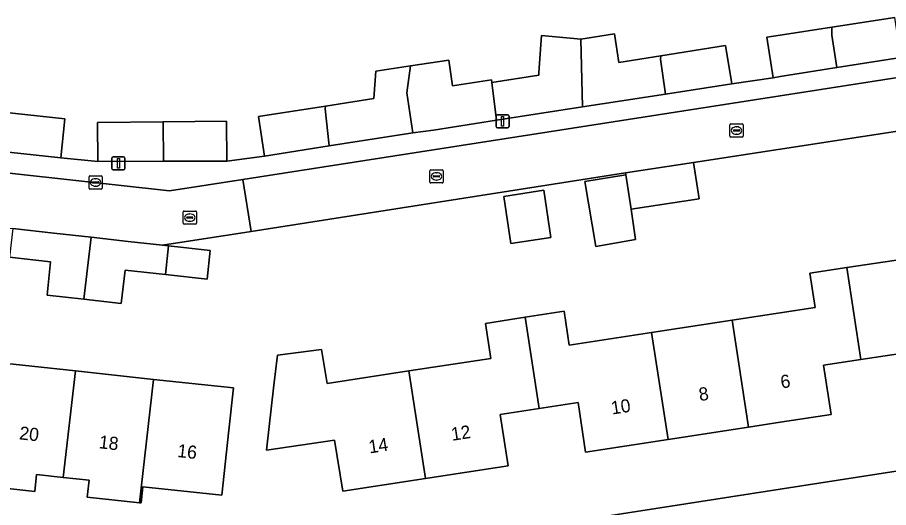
# Model space of a CAD drawing. Extents: x 162026 to 163502, y 387295 to 388169.
# Drawn here: x 162441.8 to 162508.3, y 387458.3 to 387495.7 of the extents above; entities that cross this region are included whole.
import ezdxf

# ---------------------------------------------------------------- set-up
doc = ezdxf.new("R2010")
doc.units = 0
for name, color, linetype in [('IMGEO_Erf', 7, 'Continuous'), ('IMGEO_Kolk', 7, 'Continuous'), ('IMGEO_Lichtmast', 7, 'Continuous'), ('IMGEO_Muur', 7, 'Continuous'), ('IMGEO_Pand', 7, 'Continuous'), ('IMGEO_Pand_nummerreeks', 7, 'Continuous'), ('IMGEO_Rijbaan_lokaal_open', 7, 'Continuous'), ('IMGEO_Rioolput', 7, 'Continuous'), ('IMGEO_Voetpad_open', 7, 'Continuous')]:
    doc.layers.add(name, color=color, linetype=linetype)

msp = doc.modelspace()

# ---------------------------------------------------------------- linework, layer by layer
at = {"layer": 'IMGEO_Erf'}
for points in [[(162440.493, 387488.541), (162445.426, 387487.985), (162445.114, 387485.01), (162447.926, 387484.745), (162447.907, 387487.729), (162452.917, 387487.768), (162457.738, 387487.806), (162457.783, 387484.771), (162460.648, 387485.155), (162460.184, 387488.184), (162465.291, 387488.969), (162468.978, 387489.536), (162469.145, 387491.635), (162471.784, 387492.036), (162474.699, 387492.478), (162474.995, 387490.526), (162477.962, 387490.976), (162477.986, 387490.778), (162481.572, 387491.322), (162481.586, 387491.526), (162481.776, 387494.344), (162484.792, 387494.068), (162487.36, 387494.48), (162487.668, 387492.288), (162490.891, 387492.799), (162495.823, 387493.581), (162496.288, 387490.668), (162499.445, 387491.132), (162498.967, 387494.223), (162500, 387494.383), (162503.941, 387494.993), (162508.726, 387495.734)], [(162512.763, 387487.637), (162493.374, 387484.666), (162493.799, 387481.899), (162488.61, 387481.104), (162488.963, 387478.786), (162485.917, 387478.251), (162485.093, 387483.212), (162488.207, 387483.729), (162488.185, 387483.871), (162459.618, 387479.412), (162452.86, 387478.357), (162453.333, 387478.304), (162456.51, 387477.95), (162456.266, 387475.754), (162453.085, 387476.109), (162450.005, 387476.452), (162449.708, 387473.919), (162446.861, 387474.237), (162444.059, 387474.549), (162444.33, 387477.085), (162441.184, 387477.435)], [(162509.009, 387470.078), (162506.15, 387469.639), (162503.292, 387469.201), (162503.867, 387465.448), (162500, 387464.854), (162497.576, 387464.482), (162491.435, 387463.54), (162485.148, 387462.575), (162484.567, 387466.362), (162481.595, 387465.905), (162478.625, 387465.449), (162479.224, 387461.533), (162472.925, 387460.566), (162466.627, 387459.6), (162465.995, 387463.476), (162460.789, 387462.714), (162461.364, 387467.681), (162461.627, 387469.953), (162465.005, 387470.398), (162465.426, 387467.805), (162471.666, 387468.763), (162477.918, 387469.722), (162477.508, 387472.391), (162480.531, 387472.855), (162483.505, 387473.311), (162483.901, 387470.729), (162490.18, 387471.693), (162496.322, 387472.635), (162500, 387473.2), (162502.654, 387473.607), (162502.253, 387476.216), (162505.072, 387476.648), (162507.99, 387477.096), (162514.238, 387478.01)], [(162440.258, 387469.398), (162446.224, 387468.759), (162452.183, 387468.12), (162458.279, 387467.466), (162457.934, 387464.25), (162457.401, 387459.278), (162451.375, 387459.924), (162451.243, 387458.691), (162451.12, 387458.704), (162447.123, 387459.133), (162447.262, 387460.431), (162445.28, 387460.644), (162443.261, 387460.86), (162443.123, 387459.572), (162439.175, 387459.995)], [(162467.446, 387454.693), (162500, 387459.747), (162525.057, 387463.637)]]:
    msp.add_lwpolyline(points, dxfattribs=at)
msp.add_lwpolyline([(162478.897, 387482.083), (162481.948, 387482.544), (162482.493, 387478.935), (162479.442, 387478.474)], close=True, dxfattribs=at)
at = {"layer": 'IMGEO_Kolk'}
for p, q in [((162496.159, 387486.679), (162496.159, 387487.531)), ((162496.234, 387487.605), (162497.086, 387487.605)), ((162496.418, 387487.099), (162496.418, 387487.111)), ((162496.856, 387487.062), (162496.458, 387487.062)), ((162496.461, 387487.148), (162496.859, 387487.148)), ((162496.647, 387487.385), (162496.672, 387487.385)), ((162496.902, 387487.111), (162496.902, 387487.099)), ((162497.16, 387487.531), (162497.16, 387486.679)), ((162497.086, 387486.605), (162496.234, 387486.605)), ((162496.67, 387486.825), (162496.645, 387486.825)), ((162473.267, 387483.177), (162473.267, 387484.029)), ((162473.342, 387484.103), (162474.194, 387484.103)), ((162473.755, 387483.883), (162473.78, 387483.883)), ((162474.268, 387484.029), (162474.268, 387483.177)), ((162447.258, 387482.715), (162447.258, 387483.567)), ((162447.333, 387483.641), (162448.185, 387483.641)), ((162447.517, 387483.135), (162447.517, 387483.147)), ((162447.955, 387483.098), (162447.557, 387483.098)), ((162447.56, 387483.184), (162447.958, 387483.184)), ((162447.746, 387483.421), (162447.771, 387483.421)), ((162448.001, 387483.147), (162448.001, 387483.135)), ((162448.259, 387483.567), (162448.259, 387482.715)), ((162474.194, 387483.103), (162473.342, 387483.103)), ((162473.526, 387483.597), (162473.526, 387483.609)), ((162473.964, 387483.56), (162473.566, 387483.56)), ((162473.569, 387483.646), (162473.967, 387483.646)), ((162473.778, 387483.323), (162473.753, 387483.323)), ((162474.01, 387483.609), (162474.01, 387483.597)), ((162448.185, 387482.641), (162447.333, 387482.641)), ((162447.769, 387482.861), (162447.744, 387482.861))]:
    msp.add_line(p, q, dxfattribs=at)
for points in [[(162496.159, 387486.679), (162496.159, 387487.531)], [(162496.234, 387487.605), (162497.086, 387487.605)], [(162497.16, 387487.531), (162497.16, 387486.679)], [(162497.086, 387486.605), (162496.234, 387486.605)], [(162473.267, 387483.177), (162473.267, 387484.029)], [(162473.342, 387484.103), (162474.194, 387484.103)], [(162474.268, 387484.029), (162474.268, 387483.177)], [(162447.258, 387482.715), (162447.258, 387483.567)], [(162447.333, 387483.641), (162448.185, 387483.641)], [(162448.259, 387483.567), (162448.259, 387482.715)], [(162474.194, 387483.103), (162473.342, 387483.103)], [(162448.185, 387482.641), (162447.333, 387482.641)]]:
    msp.add_lwpolyline(points, dxfattribs=at)
for centre, radius, start, end in [((162496.236, 387487.529), 0.0765, 91.55205, 178.44795), ((162496.236, 387487.529), 0.0765, 91.55205, 178.44795), ((162496.458, 387487.108), 0.0403, 85.87752, 175.75265), ((162496.455, 387487.098), 0.0366, 178.93798, 274.71019), ((162496.859, 387487.105), 0.043, 264.86636, 352.45326), ((162496.863, 387487.11), 0.0386, 1.73085, 96.63898), ((162497.084, 387487.529), 0.0765, 1.55205, 88.44795), ((162497.084, 387487.529), 0.0765, 1.55205, 88.44795), ((162496.236, 387486.681), 0.0765, 181.55205, 268.44795), ((162496.236, 387486.681), 0.0765, 181.55205, 268.44795), ((162497.084, 387486.681), 0.0765, 271.55205, 358.44795), ((162497.084, 387486.681), 0.0765, 271.55205, 358.44795), ((162473.344, 387484.027), 0.0765, 91.55205, 178.44795), ((162473.344, 387484.027), 0.0765, 91.55205, 178.44795), ((162474.192, 387484.027), 0.0765, 1.55205, 88.44795), ((162474.192, 387484.027), 0.0765, 1.55205, 88.44795), ((162447.335, 387483.565), 0.0765, 91.55205, 178.44795), ((162447.335, 387483.565), 0.0765, 91.55205, 178.44795), ((162447.557, 387483.144), 0.0403, 85.87752, 175.75265), ((162447.554, 387483.134), 0.0366, 178.93798, 274.71019), ((162447.958, 387483.141), 0.043, 264.86636, 352.45326), ((162447.962, 387483.146), 0.0386, 1.73085, 96.63898), ((162448.183, 387483.565), 0.0765, 1.55205, 88.44795), ((162448.183, 387483.565), 0.0765, 1.55205, 88.44795), ((162473.344, 387483.179), 0.0765, 181.55205, 268.44795), ((162473.344, 387483.179), 0.0765, 181.55205, 268.44795), ((162473.566, 387483.606), 0.0403, 85.87752, 175.75265), ((162473.563, 387483.596), 0.0366, 178.93798, 274.71019), ((162473.967, 387483.603), 0.043, 264.86636, 352.45326), ((162473.971, 387483.608), 0.0386, 1.73085, 96.63898), ((162474.192, 387483.179), 0.0765, 271.55205, 358.44795), ((162474.192, 387483.179), 0.0765, 271.55205, 358.44795), ((162447.335, 387482.717), 0.0765, 181.55205, 268.44795), ((162447.335, 387482.717), 0.0765, 181.55205, 268.44795), ((162448.183, 387482.717), 0.0765, 271.55205, 358.44795), ((162448.183, 387482.717), 0.0765, 271.55205, 358.44795)]:
    msp.add_arc(centre, radius, start, end, dxfattribs=at)
for centre, major_axis, ratio, start_param, end_param in [((162496.646, 387487.105), (-0.387, 0.002), 0.722429, 4.712389, 7.853982), ((162496.671, 387487.105), (-0.39, 0.002), 0.717154, 1.570796, 4.712389), ((162473.754, 387483.603), (-0.387, 0.002), 0.722429, 4.712389, 7.853982), ((162473.779, 387483.603), (-0.39, 0.002), 0.717154, 1.570796, 4.712389), ((162447.745, 387483.141), (-0.387, 0.002), 0.722429, 4.712389, 7.853982), ((162447.77, 387483.141), (-0.39, 0.002), 0.717154, 1.570796, 4.712389)]:
    msp.add_ellipse(centre, major_axis=major_axis, ratio=ratio, start_param=start_param, end_param=end_param, dxfattribs=at)
at = {"layer": 'IMGEO_Lichtmast'}
for p, q in [((162478.312, 387487.405), (162478.312, 387488.205)), ((162478.312, 387488.205), (162478.312, 387487.405)), ((162478.412, 387488.305), (162479.202, 387488.305)), ((162479.202, 387488.305), (162478.412, 387488.305)), ((162479.302, 387488.205), (162479.302, 387487.405)), ((162479.302, 387487.405), (162479.302, 387488.205)), ((162479.202, 387487.305), (162478.412, 387487.305)), ((162478.412, 387487.305), (162479.202, 387487.305)), ((162449.102, 387485.101), (162449.892, 387485.101)), ((162449.892, 387485.101), (162449.102, 387485.101)), ((162449.002, 387484.201), (162449.002, 387485.001)), ((162449.002, 387485.001), (162449.002, 387484.201)), ((162449.992, 387485.001), (162449.992, 387484.201)), ((162449.992, 387484.201), (162449.992, 387485.001)), ((162449.892, 387484.101), (162449.102, 387484.101)), ((162449.102, 387484.101), (162449.892, 387484.101))]:
    msp.add_line(p, q, dxfattribs=at)
for points in [[(162478.732, 387488.18), (162478.882, 387488.18), (162478.882, 387487.43), (162478.732, 387487.43), (162478.732, 387488.18)], [(162449.422, 387484.976), (162449.572, 387484.976), (162449.572, 387484.226), (162449.422, 387484.226), (162449.422, 387484.976)]]:
    msp.add_lwpolyline(points, dxfattribs=at)
for centre, start, end in [((162478.412, 387488.205), 90, 180), ((162478.412, 387488.205), 90, 180), ((162479.202, 387488.205), 0, 90), ((162479.202, 387488.205), 360, 90), ((162478.412, 387487.405), 180, 270), ((162478.412, 387487.405), 180, 270), ((162479.202, 387487.405), 270, 0), ((162479.202, 387487.405), 270, 0), ((162449.102, 387485.001), 90, 180), ((162449.102, 387485.001), 90, 180), ((162449.892, 387485.001), 0, 90), ((162449.892, 387485.001), 360, 90), ((162449.102, 387484.201), 180, 270), ((162449.102, 387484.201), 180, 270), ((162449.892, 387484.201), 270, 0), ((162449.892, 387484.201), 270, 0)]:
    msp.add_arc(centre, 0.1, start, end, dxfattribs=at)
at = {"layer": 'IMGEO_Muur'}
msp.add_lwpolyline([(162493.374, 387484.666), (162512.763, 387487.637)], dxfattribs=at)
at = {"layer": 'IMGEO_Pand'}
for points in [[(162503.917, 387494.384), (162504.303, 387491.903), (162509.191, 387492.68), (162508.726, 387495.734), (162503.941, 387494.993)], [(162503.941, 387494.993), (162500, 387494.383), (162498.967, 387494.223), (162499.445, 387491.132), (162500, 387491.22), (162504.303, 387491.903), (162503.917, 387494.384)], [(162484.792, 387494.068), (162481.776, 387494.344), (162481.586, 387491.526), (162481.572, 387491.322), (162477.986, 387490.778), (162478.356, 387487.89), (162484.898, 387488.903)], [(162490.891, 387492.799), (162487.668, 387492.288), (162487.36, 387494.48), (162484.792, 387494.068), (162484.898, 387488.903), (162491.233, 387489.88), (162490.866, 387492.54)], [(162495.823, 387493.581), (162490.891, 387492.799), (162490.866, 387492.54), (162491.233, 387489.88), (162496.288, 387490.668)], [(162477.986, 387490.778), (162477.962, 387490.976), (162474.995, 387490.526), (162474.699, 387492.478), (162471.784, 387492.036), (162471.51, 387489.985), (162471.97, 387486.916), (162473.551, 387487.143), (162478.356, 387487.89)], [(162465.576, 387485.931), (162470.496, 387486.705), (162471.97, 387486.916), (162471.51, 387489.985), (162471.784, 387492.036), (162469.145, 387491.635), (162468.978, 387489.536), (162465.291, 387488.969), (162465.267, 387488.762)], [(162440.162, 387485.557), (162445.114, 387485.01), (162445.426, 387487.985), (162440.493, 387488.541)], [(162465.267, 387488.762), (162465.291, 387488.969), (162460.184, 387488.184), (162460.648, 387485.155), (162465.576, 387485.931)], [(162452.917, 387487.768), (162447.907, 387487.729), (162447.926, 387484.745), (162452.93, 387484.758)], [(162452.93, 387484.758), (162457.783, 387484.771), (162457.738, 387487.806), (162452.917, 387487.768)], [(162488.61, 387481.104), (162493.799, 387481.899), (162493.374, 387484.666), (162488.185, 387483.871), (162488.207, 387483.729)], [(162488.61, 387481.104), (162488.207, 387483.729), (162485.093, 387483.212), (162485.917, 387478.251), (162488.963, 387478.786)], [(162481.948, 387482.544), (162478.897, 387482.083), (162479.442, 387478.474), (162482.493, 387478.935)], [(162447.411, 387478.965), (162444.574, 387479.281), (162441.437, 387479.63), (162441.184, 387477.435), (162444.33, 387477.085), (162444.059, 387474.549), (162446.861, 387474.237)], [(162446.861, 387474.237), (162449.708, 387473.919), (162450.005, 387476.452), (162453.085, 387476.109), (162453.333, 387478.304), (162452.86, 387478.357), (162450.249, 387478.648), (162447.411, 387478.965)], [(162453.085, 387476.109), (162456.266, 387475.754), (162456.51, 387477.95), (162453.333, 387478.304)], [(162506.15, 387469.639), (162509.009, 387470.078), (162509.574, 387466.401), (162515.872, 387467.368), (162514.238, 387478.01), (162507.99, 387477.096), (162505.072, 387476.648)], [(162505.072, 387476.648), (162502.253, 387476.216), (162502.654, 387473.607), (162500, 387473.2), (162496.322, 387472.635), (162497.576, 387464.482), (162500, 387464.854), (162503.867, 387465.448), (162503.292, 387469.201), (162506.15, 387469.639)], [(162481.595, 387465.905), (162484.567, 387466.362), (162485.148, 387462.575), (162491.435, 387463.54), (162490.18, 387471.693), (162483.901, 387470.729), (162483.505, 387473.311), (162480.531, 387472.855)], [(162480.531, 387472.855), (162477.508, 387472.391), (162477.918, 387469.722), (162471.666, 387468.763), (162472.925, 387460.566), (162479.224, 387461.533), (162478.625, 387465.449), (162481.595, 387465.905)], [(162496.322, 387472.635), (162490.18, 387471.693), (162491.435, 387463.54), (162497.576, 387464.482)], [(162471.666, 387468.763), (162465.426, 387467.805), (162465.005, 387470.398), (162461.627, 387469.953), (162461.364, 387467.681), (162460.789, 387462.714), (162465.995, 387463.476), (162466.627, 387459.6), (162472.925, 387460.566)], [(162439.175, 387459.995), (162443.123, 387459.572), (162443.261, 387460.86), (162445.28, 387460.644), (162446.224, 387468.759), (162440.258, 387469.398)], [(162452.183, 387468.12), (162446.224, 387468.759), (162445.28, 387460.644), (162447.262, 387460.431), (162447.123, 387459.133), (162451.12, 387458.704)], [(162451.12, 387458.704), (162451.243, 387458.691), (162451.375, 387459.924), (162457.401, 387459.278), (162457.934, 387464.25), (162458.279, 387467.466), (162452.183, 387468.12)]]:
    msp.add_lwpolyline(points, close=True, dxfattribs=at)
at = {"layer": 'IMGEO_Rijbaan_lokaal_open'}
for points in [[(162524.125, 387489.378), (162523.492, 387493.408), (162500, 387489.751), (162459.001, 387483.37), (162459.618, 387479.412), (162488.185, 387483.871), (162493.374, 387484.666), (162512.763, 387487.637)], [(162450.249, 387478.648), (162452.86, 387478.357), (162459.618, 387479.412), (162459.001, 387483.37), (162453.408, 387482.499), (162407.524, 387487.572), (162407.086, 387483.458), (162408.706, 387483.278), (162414.461, 387482.636), (162417.58, 387482.289), (162420.722, 387481.939), (162426.387, 387481.307), (162429.453, 387480.966), (162432.648, 387480.61), (162438.313, 387479.978), (162441.437, 387479.63), (162444.574, 387479.281), (162447.411, 387478.965)]]:
    msp.add_lwpolyline(points, close=True, dxfattribs=at)
at = {"layer": 'IMGEO_Rioolput'}
for p, q in [((162454.449, 387480.038), (162454.449, 387480.89)), ((162454.524, 387480.964), (162455.376, 387480.964)), ((162454.708, 387480.458), (162454.708, 387480.47)), ((162455.146, 387480.421), (162454.748, 387480.421)), ((162454.751, 387480.507), (162455.149, 387480.507)), ((162454.937, 387480.744), (162454.962, 387480.744)), ((162455.192, 387480.47), (162455.192, 387480.458)), ((162455.45, 387480.89), (162455.45, 387480.038)), ((162455.376, 387479.964), (162454.524, 387479.964)), ((162454.96, 387480.184), (162454.935, 387480.184))]:
    msp.add_line(p, q, dxfattribs=at)
for points in [[(162454.449, 387480.038), (162454.449, 387480.89)], [(162454.524, 387480.964), (162455.376, 387480.964)], [(162455.45, 387480.89), (162455.45, 387480.038)], [(162455.376, 387479.964), (162454.524, 387479.964)]]:
    msp.add_lwpolyline(points, dxfattribs=at)
for centre, radius, start, end in [((162454.526, 387480.888), 0.0765, 91.55205, 178.44795), ((162454.526, 387480.888), 0.0765, 91.55205, 178.44795), ((162454.748, 387480.467), 0.0403, 85.87752, 175.75265), ((162454.745, 387480.457), 0.0366, 178.93798, 274.71019), ((162455.149, 387480.464), 0.043, 264.86636, 352.45326), ((162455.153, 387480.469), 0.0386, 1.73085, 96.63898), ((162455.374, 387480.888), 0.0765, 1.55205, 88.44795), ((162455.374, 387480.888), 0.0765, 1.55205, 88.44795), ((162454.526, 387480.04), 0.0765, 181.55205, 268.44795), ((162454.526, 387480.04), 0.0765, 181.55205, 268.44795), ((162455.374, 387480.04), 0.0765, 271.55205, 358.44795), ((162455.374, 387480.04), 0.0765, 271.55205, 358.44795)]:
    msp.add_arc(centre, radius, start, end, dxfattribs=at)
for centre, major_axis, ratio, start_param, end_param in [((162454.936, 387480.464), (-0.387, 0.002), 0.722429, 4.712389, 7.853982), ((162454.961, 387480.464), (-0.39, 0.002), 0.717154, 1.570796, 4.712389)]:
    msp.add_ellipse(centre, major_axis=major_axis, ratio=ratio, start_param=start_param, end_param=end_param, dxfattribs=at)
at = {"layer": 'IMGEO_Voetpad_open'}
for points in [[(162407.524, 387487.572), (162453.408, 387482.499), (162459.001, 387483.37), (162500, 387489.751), (162523.492, 387493.408)], [(162509.191, 387492.68), (162504.303, 387491.903), (162500, 387491.22), (162499.445, 387491.132), (162496.288, 387490.668), (162491.233, 387489.88), (162484.898, 387488.903), (162478.356, 387487.89), (162473.551, 387487.143), (162471.97, 387486.916), (162470.496, 387486.705), (162465.576, 387485.931), (162460.648, 387485.155), (162457.783, 387484.771), (162452.93, 387484.758), (162447.926, 387484.745), (162445.114, 387485.01), (162440.162, 387485.557)], [(162525.057, 387463.637), (162500, 387459.747), (162467.446, 387454.693), (162466.903, 387449.627)]]:
    msp.add_lwpolyline(points, dxfattribs=at)

# ---------------------------------------------------------------- texts
at = {"layer": 'IMGEO_Pand_nummerreeks'}
for s, rotation, p in [('6', 8.72569, (162500.092, 387467.419)), ('8', 8.72569, (162493.857, 387466.462)), ('10', 8.72569, (162487.162, 387465.433)), ('20', 353.6149, (162441.902, 387463.548)), ('12', 8.72394, (162474.963, 387463.428)), ('18', 353.6149, (162447.977, 387462.869)), ('16', 353.6149, (162453.958, 387462.199)), ('14', 8.72394, (162468.667, 387462.463))]:
    msp.add_text(s, height=1, rotation=rotation, dxfattribs=at).set_placement(p)

doc.saveas('drawing.dxf')
